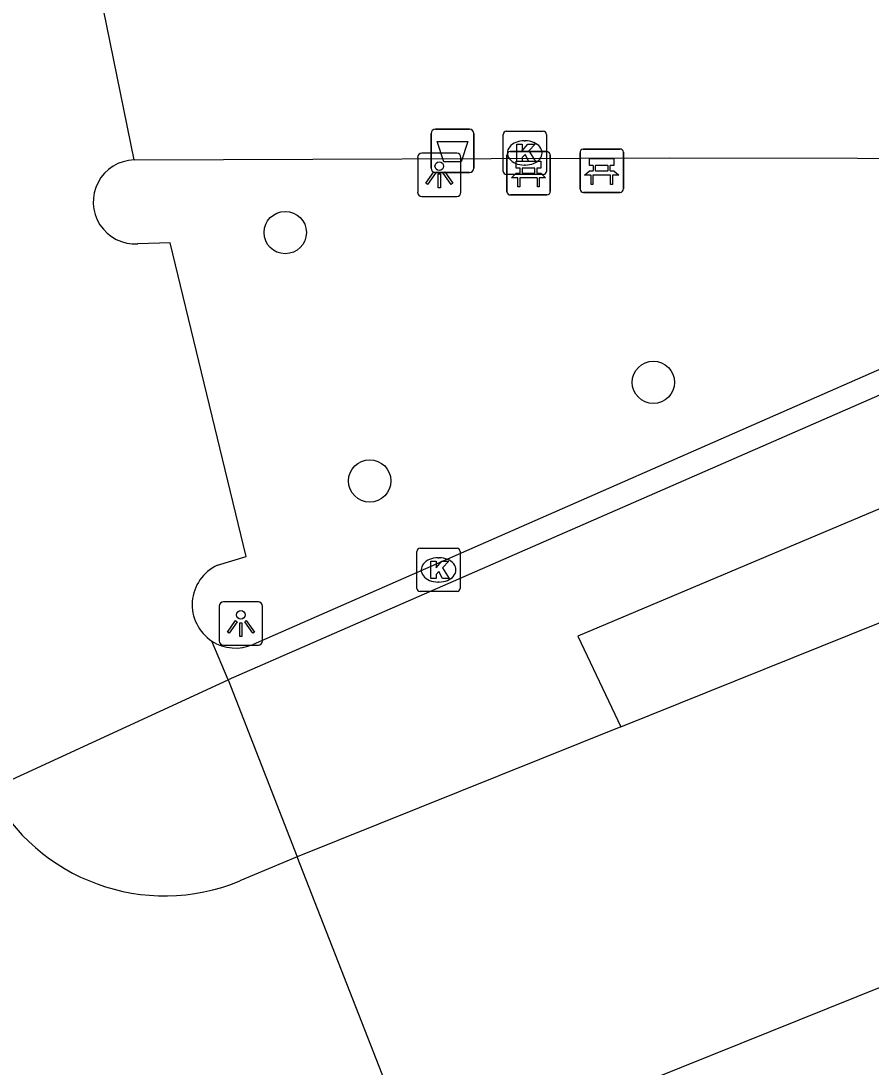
# Model space of a CAD drawing. Extents: x 161087 to 161922, y 382574 to 383873.
# Drawn here: x 161714.55 to 161734.16, y 382814.7 to 382838.86 of the extents above; entities that cross this region are included whole.
import ezdxf

# ---------------------------------------------------------------- set-up
doc = ezdxf.new("R2010")
doc.units = 0
for name, color, linetype in [('IMGEO_Afvalbak', 7, 'Continuous'), ('IMGEO_Bank', 7, 'Continuous'), ('IMGEO_Boom', 7, 'Continuous'), ('IMGEO_Fietspad_gesloten', 7, 'Continuous'), ('IMGEO_Kolk', 7, 'Continuous'), ('IMGEO_Lichtpunt', 7, 'Continuous'), ('IMGEO_Rijbaan_lokaal_gesloten', 7, 'Continuous'), ('IMGEO_Rijbaan_lokaal_open', 7, 'Continuous'), ('IMGEO_Voetpad_open', 7, 'Continuous')]:
    doc.layers.add(name, color=color, linetype=linetype)

msp = doc.modelspace()

# ---------------------------------------------------------------- linework, layer by layer
at = {"layer": 'IMGEO_Afvalbak'}
for p, q in [((161724.011, 382835.458), (161724.011, 382836.258)), ((161724.011, 382836.258), (161724.011, 382835.458)), ((161724.111, 382836.358), (161724.901, 382836.358)), ((161724.901, 382836.358), (161724.111, 382836.358)), ((161725.001, 382836.258), (161725.001, 382835.458)), ((161725.001, 382835.458), (161725.001, 382836.258)), ((161724.901, 382835.358), (161724.111, 382835.358)), ((161724.111, 382835.358), (161724.901, 382835.358))]:
    msp.add_line(p, q, dxfattribs=at)
msp.add_lwpolyline([(161724.154, 382836.072), (161724.858, 382836.072), (161724.709, 382835.602), (161724.303, 382835.602), (161724.154, 382836.072)], dxfattribs=at)
for centre, start, end in [((161724.111, 382836.258), 90, 180), ((161724.111, 382836.258), 90, 180), ((161724.901, 382836.258), 0, 90), ((161724.901, 382836.258), 360, 90), ((161724.111, 382835.458), 180, 270), ((161724.111, 382835.458), 180, 270), ((161724.901, 382835.458), 270, 0), ((161724.901, 382835.458), 270, 0)]:
    msp.add_arc(centre, 0.1, start, end, dxfattribs=at)
at = {"layer": 'IMGEO_Bank'}
for p, q in [((161725.761, 382834.915), (161725.761, 382835.756)), ((161725.761, 382835.756), (161725.761, 382834.915)), ((161725.836, 382835.84), (161726.677, 382835.84)), ((161726.677, 382835.84), (161725.836, 382835.84)), ((161726.761, 382835.765), (161726.761, 382834.924)), ((161726.761, 382834.924), (161726.761, 382835.765)), ((161727.449, 382834.974), (161727.449, 382835.815)), ((161727.449, 382835.815), (161727.449, 382834.974)), ((161727.524, 382835.899), (161728.365, 382835.899)), ((161728.365, 382835.899), (161727.524, 382835.899)), ((161728.449, 382835.824), (161728.449, 382834.983)), ((161728.449, 382834.983), (161728.449, 382835.824)), ((161728.09, 382835.517), (161727.808, 382835.517)), ((161726.07, 382835.346), (161726.07, 382835.452)), ((161726.114, 382835.452), (161726.114, 382835.346)), ((161726.402, 382835.458), (161726.12, 382835.458)), ((161726.12, 382835.34), (161726.402, 382835.34)), ((161726.408, 382835.346), (161726.408, 382835.452)), ((161726.452, 382835.452), (161726.452, 382835.346)), ((161728.146, 382835.297), (161727.753, 382835.297)), ((161727.758, 382835.405), (161727.758, 382835.511)), ((161727.802, 382835.511), (161727.802, 382835.405)), ((161727.808, 382835.399), (161728.09, 382835.399)), ((161728.096, 382835.405), (161728.096, 382835.511)), ((161728.14, 382835.511), (161728.14, 382835.405)), ((161726.458, 382835.238), (161726.065, 382835.238)), ((161726.686, 382834.84), (161725.845, 382834.84)), ((161725.845, 382834.84), (161726.686, 382834.84)), ((161728.374, 382834.899), (161727.533, 382834.899)), ((161727.533, 382834.899), (161728.374, 382834.899))]:
    msp.add_line(p, q, dxfattribs=at)
for points in [[(161726.064, 382835.458), (161725.978, 382835.458), (161725.978, 382835.619), (161726.541, 382835.619), (161726.541, 382835.458), (161726.458, 382835.458)], [(161727.752, 382835.517), (161727.666, 382835.517), (161727.666, 382835.678), (161728.229, 382835.678), (161728.229, 382835.517), (161728.146, 382835.517)], [(161726.008, 382835.238), (161725.866, 382835.238), (161725.978, 382835.34), (161726.064, 382835.34)], [(161726.458, 382835.34), (161726.541, 382835.34), (161726.653, 382835.238), (161726.514, 382835.238)], [(161727.696, 382835.297), (161727.554, 382835.297), (161727.666, 382835.399), (161727.752, 382835.399)], [(161727.746, 382835.29), (161727.746, 382835.083), (161727.703, 382835.083), (161727.703, 382835.29)], [(161728.146, 382835.399), (161728.229, 382835.399), (161728.341, 382835.297), (161728.202, 382835.297)], [(161728.196, 382835.29), (161728.196, 382835.083), (161728.152, 382835.083), (161728.152, 382835.29)], [(161726.058, 382835.231), (161726.058, 382835.024), (161726.015, 382835.024), (161726.015, 382835.231)], [(161726.508, 382835.231), (161726.508, 382835.024), (161726.464, 382835.024), (161726.464, 382835.231)]]:
    msp.add_lwpolyline(points, dxfattribs=at)
for centre, radius, start, end in [((161725.839, 382835.762), 0.0779, 92.4484, 184.2845), ((161725.839, 382835.762), 0.0779, 92.4484, 184.2845), ((161726.683, 382835.762), 0.0779, 2.4484, 94.2845), ((161726.683, 382835.762), 0.0779, 2.4484, 94.2845), ((161727.527, 382835.821), 0.0779, 92.4484, 184.2845), ((161727.527, 382835.821), 0.0779, 92.4484, 184.2845), ((161728.371, 382835.821), 0.0779, 2.4484, 94.2845), ((161728.371, 382835.821), 0.0779, 2.4484, 94.2845), ((161727.751, 382835.51), 0.00671, 2.8957, 87.1043), ((161727.808, 382835.51), 0.00671, 92.8957, 177.1043), ((161728.09, 382835.51), 0.00671, 2.8957, 87.1043), ((161728.147, 382835.51), 0.00671, 92.8957, 177.1043), ((161726.063, 382835.451), 0.00671, 2.8957, 87.1043), ((161726.063, 382835.347), 0.00671, 272.8957, 357.1043), ((161726.12, 382835.451), 0.00671, 92.8957, 177.1043), ((161726.12, 382835.347), 0.00671, 182.8957, 267.1043), ((161726.402, 382835.451), 0.00671, 2.8957, 87.1043), ((161726.402, 382835.347), 0.00671, 272.8957, 357.1043), ((161726.459, 382835.451), 0.00671, 92.8957, 177.1043), ((161726.459, 382835.347), 0.00671, 182.8957, 267.1043), ((161727.696, 382835.29), 0.00671, 2.8957, 87.1043), ((161727.753, 382835.29), 0.00671, 92.8957, 177.1043), ((161727.751, 382835.406), 0.00671, 272.8957, 357.1043), ((161727.808, 382835.406), 0.00671, 182.8957, 267.1043), ((161728.09, 382835.406), 0.00671, 272.8957, 357.1043), ((161728.147, 382835.406), 0.00671, 182.8957, 267.1043), ((161728.145, 382835.29), 0.00671, 2.8957, 87.1043), ((161728.202, 382835.29), 0.00671, 92.8957, 177.1043), ((161726.008, 382835.231), 0.00671, 2.8957, 87.1043), ((161726.065, 382835.231), 0.00671, 92.8957, 177.1043), ((161726.457, 382835.231), 0.00671, 2.8957, 87.1043), ((161726.514, 382835.231), 0.00671, 92.8957, 177.1043), ((161725.839, 382834.918), 0.0779, 182.4484, 274.2845), ((161725.839, 382834.918), 0.0779, 182.4484, 274.2845), ((161726.683, 382834.918), 0.0779, 272.4484, 4.2845), ((161726.683, 382834.918), 0.0779, 272.4484, 4.2845), ((161727.527, 382834.977), 0.0779, 182.4484, 274.2845), ((161727.527, 382834.977), 0.0779, 182.4484, 274.2845), ((161728.371, 382834.977), 0.0779, 272.4484, 4.2845), ((161728.371, 382834.977), 0.0779, 272.4484, 4.2845)]:
    msp.add_arc(centre, radius, start, end, dxfattribs=at)
at = {"layer": 'IMGEO_Boom'}
for centre in [(161720.646, 382833.971), (161729.142, 382830.513), (161722.596, 382828.237)]:
    msp.add_circle(centre, 0.489, dxfattribs=at)
at = {"layer": 'IMGEO_Fietspad_gesloten'}
for points in [[(161740.467, 382832.888), (161719.327, 382823.646)], [(161740.413, 382830.148), (161727.398, 382824.655), (161728.389, 382822.563)], [(161713.831, 382821.11), (161719.327, 382823.646)], [(161719.327, 382823.646), (161720.925, 382819.562)]]:
    msp.add_lwpolyline(points, dxfattribs=at)
at = {"layer": 'IMGEO_Kolk'}
for p, q in [((161725.748, 382836.31), (161726.6, 382836.31)), ((161725.673, 382835.384), (161725.673, 382836.236)), ((161726.161, 382836.09), (161726.186, 382836.09)), ((161726.674, 382836.236), (161726.674, 382835.384)), ((161726.184, 382835.53), (161726.159, 382835.53)), ((161726.6, 382835.31), (161725.748, 382835.31)), ((161723.684, 382825.757), (161723.684, 382826.609)), ((161723.759, 382826.683), (161724.611, 382826.683)), ((161724.685, 382826.609), (161724.685, 382825.757)), ((161724.172, 382826.463), (161724.197, 382826.463)), ((161724.195, 382825.903), (161724.17, 382825.903)), ((161724.611, 382825.683), (161723.759, 382825.683))]:
    msp.add_line(p, q, dxfattribs=at)
for points in [[(161725.748, 382836.31), (161726.6, 382836.31)], [(161725.673, 382835.384), (161725.673, 382836.236)], [(161725.994, 382836.01), (161726.117, 382836.01), (161726.117, 382835.859), (161726.247, 382836.01), (161726.411, 382836.01), (161726.265, 382835.859), (161726.418, 382835.61), (161726.266, 382835.61), (161726.181, 382835.774), (161726.117, 382835.707), (161726.117, 382835.61), (161725.994, 382835.61), (161725.994, 382836.01)], [(161726.674, 382836.236), (161726.674, 382835.384)], [(161726.6, 382835.31), (161725.748, 382835.31)], [(161723.684, 382825.757), (161723.684, 382826.609)], [(161723.759, 382826.683), (161724.611, 382826.683)], [(161724.685, 382826.609), (161724.685, 382825.757)], [(161724.005, 382826.383), (161724.128, 382826.383), (161724.128, 382826.232), (161724.258, 382826.383), (161724.422, 382826.383), (161724.276, 382826.232), (161724.429, 382825.983), (161724.277, 382825.983), (161724.192, 382826.147), (161724.128, 382826.08), (161724.128, 382825.983), (161724.005, 382825.983), (161724.005, 382826.383)], [(161724.611, 382825.683), (161723.759, 382825.683)]]:
    msp.add_lwpolyline(points, dxfattribs=at)
for centre, start, end in [((161725.75, 382836.234), 91.552, 178.448), ((161725.75, 382836.234), 91.552, 178.448), ((161726.598, 382836.234), 1.552, 88.448), ((161726.598, 382836.234), 1.552, 88.448), ((161725.75, 382835.386), 181.552, 268.448), ((161725.75, 382835.386), 181.552, 268.448), ((161726.598, 382835.386), 271.552, 358.448), ((161726.598, 382835.386), 271.552, 358.448), ((161723.761, 382826.607), 91.552, 178.448), ((161723.761, 382826.607), 91.552, 178.448), ((161724.609, 382826.607), 1.552, 88.448), ((161724.609, 382826.607), 1.552, 88.448), ((161723.761, 382825.759), 181.552, 268.448), ((161723.761, 382825.759), 181.552, 268.448), ((161724.609, 382825.759), 271.552, 358.448), ((161724.609, 382825.759), 271.552, 358.448)]:
    msp.add_arc(centre, 0.0765, start, end, dxfattribs=at)
for centre, major_axis, ratio, start_param, end_param in [((161726.16, 382835.81), (-0.387, 0.002), 0.722429, 4.712389, 7.853982), ((161726.185, 382835.81), (-0.39, 0.002), 0.717154, 1.570796, 4.712389), ((161724.171, 382826.183), (-0.387, 0.002), 0.722429, 4.712389, 7.853982), ((161724.196, 382826.183), (-0.39, 0.002), 0.717154, 1.570796, 4.712389)]:
    msp.add_ellipse(centre, major_axis=major_axis, ratio=ratio, start_param=start_param, end_param=end_param, dxfattribs=at)
at = {"layer": 'IMGEO_Lichtpunt'}
for p, q in [((161724.605, 382835.803), (161723.797, 382835.803)), ((161724.605, 382835.803), (161723.797, 382835.803)), ((161723.703, 382835.708), (161723.703, 382834.901)), ((161723.703, 382835.708), (161723.703, 382834.901)), ((161724.699, 382834.901), (161724.699, 382835.708)), ((161724.699, 382834.901), (161724.699, 382835.708)), ((161723.797, 382834.807), (161724.605, 382834.807)), ((161723.797, 382834.807), (161724.605, 382834.807)), ((161720.027, 382825.443), (161719.219, 382825.443)), ((161720.027, 382825.443), (161719.219, 382825.443)), ((161719.125, 382825.348), (161719.125, 382824.541)), ((161719.125, 382825.348), (161719.125, 382824.541)), ((161720.121, 382824.541), (161720.121, 382825.348)), ((161720.121, 382824.541), (161720.121, 382825.348)), ((161719.219, 382824.447), (161720.027, 382824.447)), ((161719.219, 382824.447), (161720.027, 382824.447))]:
    msp.add_line(p, q, dxfattribs=at)
for points in [[(161724.077, 382835.372), (161724.116, 382835.344), (161723.928, 382835.082), (161723.89, 382835.109), (161724.077, 382835.372)], [(161724.179, 382835.324), (161724.226, 382835.324), (161724.226, 382835.002), (161724.179, 382835.002), (161724.179, 382835.324)], [(161724.289, 382835.344), (161724.327, 382835.371), (161724.514, 382835.109), (161724.475, 382835.081), (161724.289, 382835.344)], [(161719.499, 382825.012), (161719.538, 382824.984), (161719.35, 382824.722), (161719.312, 382824.749), (161719.499, 382825.012)], [(161719.601, 382824.964), (161719.648, 382824.964), (161719.648, 382824.642), (161719.601, 382824.642), (161719.601, 382824.964)], [(161719.711, 382824.984), (161719.749, 382825.011), (161719.936, 382824.749), (161719.897, 382824.721), (161719.711, 382824.984)]]:
    msp.add_lwpolyline(points, dxfattribs=at)
for centre in [(161724.202, 382835.506), (161719.624, 382825.146)]:
    msp.add_circle(centre, 0.0994, dxfattribs=at)
for centre, start, end in [((161723.797, 382835.708), 90, 180), ((161723.797, 382835.708), 90, 180), ((161724.605, 382835.708), 0, 90), ((161724.605, 382835.708), 0, 90), ((161723.797, 382834.901), 180, 270), ((161723.797, 382834.901), 180, 270), ((161724.605, 382834.901), 270, 0), ((161724.605, 382834.901), 270, 360), ((161719.219, 382825.348), 90, 180), ((161719.219, 382825.348), 90, 180), ((161720.027, 382825.348), 0, 90), ((161720.027, 382825.348), 0, 90), ((161719.219, 382824.541), 180, 270), ((161719.219, 382824.541), 180, 270), ((161720.027, 382824.541), 270, 0), ((161720.027, 382824.541), 270, 360)]:
    msp.add_arc(centre, 0.0946, start, end, dxfattribs=at)
at = {"layer": 'IMGEO_Rijbaan_lokaal_gesloten'}
for points in [[(161728.389, 382822.563), (161735.002, 382825.222)], [(161728.389, 382822.563), (161720.925, 382819.562)], [(161723.765, 382812.28), (161720.925, 382819.562)], [(161723.765, 382812.28), (161737.856, 382817.95)]]:
    msp.add_lwpolyline(points, dxfattribs=at)
at = {"layer": 'IMGEO_Rijbaan_lokaal_open'}
msp.add_lwpolyline([(161720.925, 382819.562), (161719.598, 382819.002)], dxfattribs=at)
msp.add_arc((161717.863, 382823.199), 4.542, 207.3904, 292.452, dxfattribs=at)
at = {"layer": 'IMGEO_Voetpad_open'}
for points in [[(161717.159, 382835.65), (161714.877, 382846.863)], [(161717.159, 382835.65), (161729.521, 382835.693), (161738.184, 382835.679), (161739.196, 382835.695), (161741.172, 382835.713)], [(161741.859, 382834.108), (161737.635, 382832.249), (161719.905, 382824.464)], [(161719.084, 382826.289), (161719.743, 382826.495), (161717.989, 382833.731), (161717.247, 382833.71)], [(161719.327, 382823.646), (161718.955, 382824.54)]]:
    msp.add_lwpolyline(points, dxfattribs=at)
for centre, radius, start, end in [((161717.187, 382834.679), 0.971, 91.6792, 273.5152), ((161719.499, 382825.379), 1, 114.5293, 237.0341), ((161719.5, 382825.374), 0.996, 236.8375, 294.0146)]:
    msp.add_arc(centre, radius, start, end, dxfattribs=at)

doc.saveas('drawing.dxf')
